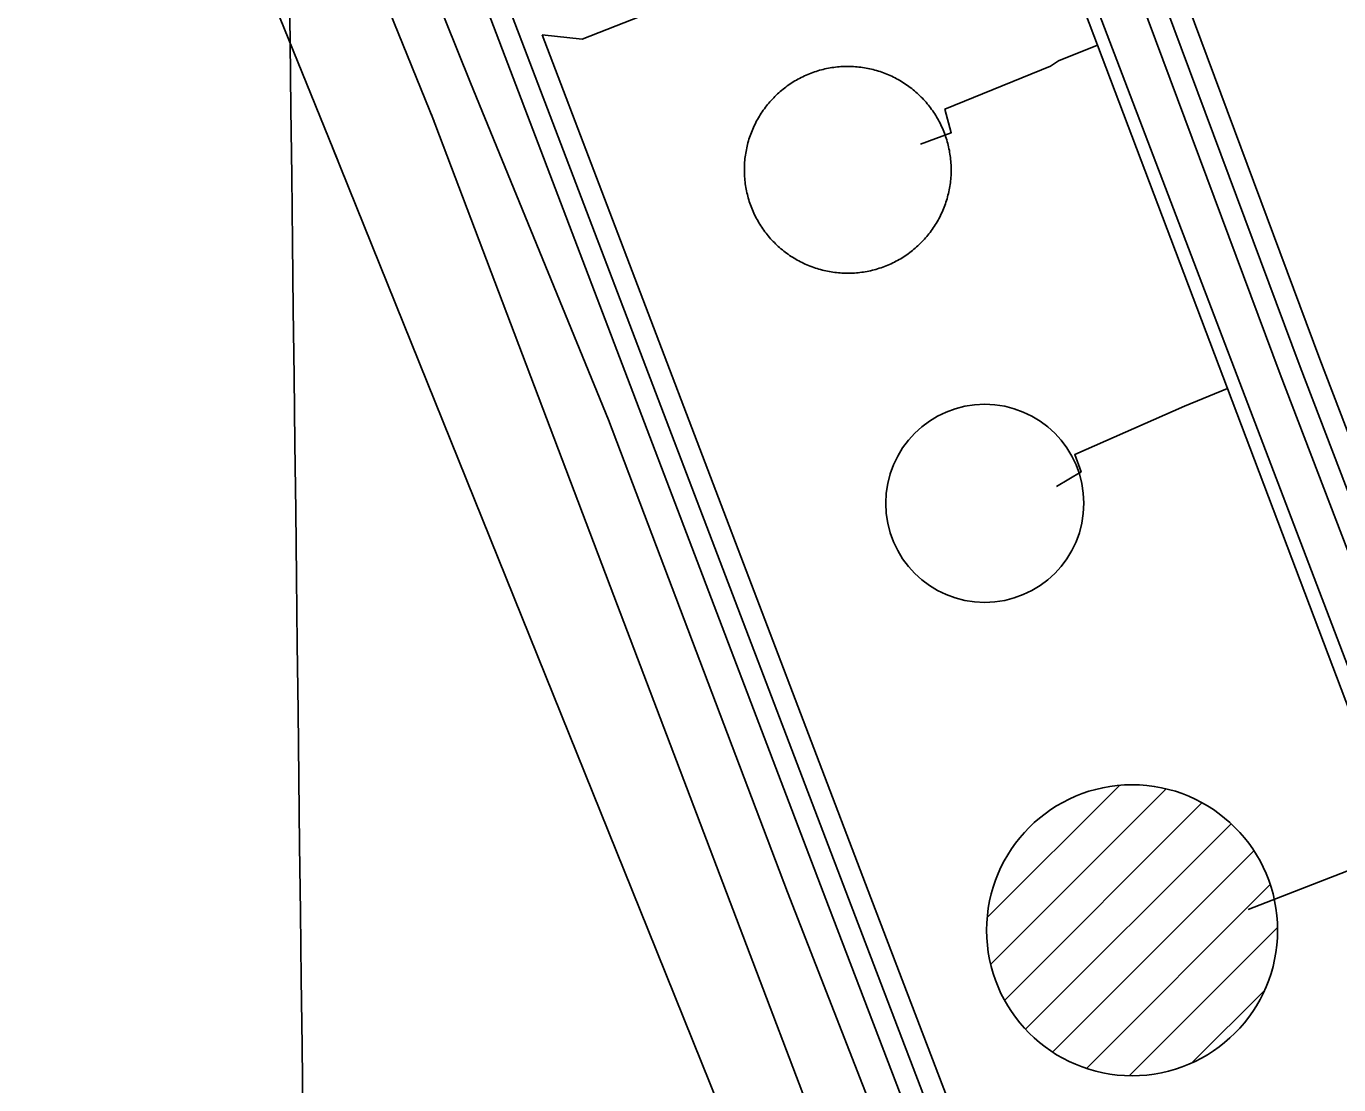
# Model space of a CAD drawing. Extents: x 3694830 to 3732949, y 415201 to 440970.
# Drawn here: x 3709274 to 3710202, y 435295 to 436044 of the extents above; entities that cross this region are included whole.
import ezdxf

# ---------------------------------------------------------------- set-up
doc = ezdxf.new("R2010")
doc.units = 0
for name, color, linetype in [('V-DOMW-TANK', 7, 'Continuous'), ('V-GRID-MAJR', 7, 'Continuous'), ('V-RIVR-EDGE', 7, 'Continuous'), ('V-ROAD-CNTR', 7, 'Continuous'), ('V-SITE-OTLN', 7, 'Continuous'), ('V-UTIL-LINE', 7, 'Continuous')]:
    doc.layers.add(name, color=color, linetype=linetype)

msp = doc.modelspace()

# ---------------------------------------------------------------- linework, layer by layer
at = {"layer": 'V-DOMW-TANK'}
for p, q in [((3709953.839, 435413.04600000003), (3710047.3200000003, 435506.527)), ((3709956.3510000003, 435380.20300000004), (3710080.115, 435503.967)), ((3709966.154, 435354.65), (3710105.65, 435494.146)), ((3709980.96, 435334.101), (3710126.275, 435479.416)), ((3710000.256, 435318.041), (3710142.414, 435460.199)), ((3710024.161, 435306.591), (3710153.825, 435436.255)), ((3710054.355, 435301.43), (3710159.0500000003, 435406.125)), ((3710098.8000000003, 435310.52), (3710150.0640000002, 435361.784))]:
    msp.add_line(p, q, dxfattribs=at)
for points in [[(3709809.348, 435999.006), (3709810.349, 435999.79600000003), (3709811.365, 436000.566), (3709812.393, 436001.324), (3709813.436, 436002.061), (3709814.491, 436002.78), (3709815.558, 436003.48), (3709816.637, 436004.162), (3709817.728, 436004.824), (3709818.828, 436005.469), (3709819.944, 436006.094), (3709821.069, 436006.69800000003), (3709822.203, 436007.282), (3709823.348, 436007.847), (3709824.503, 436008.392), (3709825.666, 436008.916), (3709826.84, 436009.422), (3709828.02, 436009.905), (3709829.21, 436010.368), (3709830.4080000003, 436010.81), (3709831.612, 436011.232), (3709832.824, 436011.634), (3709834.043, 436012.012), (3709835.27, 436012.369), (3709836.5, 436012.707), (3709837.737, 436013.02), (3709838.981, 436013.313), (3709840.228, 436013.585), (3709841.4790000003, 436013.835), (3709842.735, 436014.06200000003), (3709843.9960000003, 436014.267), (3709845.258, 436014.452), (3709846.525, 436014.61100000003), (3709847.793, 436014.753), (3709849.065, 436014.869), (3709850.339, 436014.966), (3709851.613, 436015.037), (3709852.8880000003, 436015.08900000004), (3709854.164, 436015.117), (3709855.44, 436015.123), (3709856.716, 436015.107), (3709857.994, 436015.068), (3709859.268, 436015.009), (3709860.542, 436014.925), (3709861.8140000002, 436014.82), (3709863.085, 436014.693), (3709864.353, 436014.544), (3709865.619, 436014.37200000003), (3709866.878, 436014.177), (3709868.1380000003, 436013.962), (3709869.3910000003, 436013.72500000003), (3709870.6410000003, 436013.46400000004), (3709871.886, 436013.184), (3709873.127, 436012.881), (3709874.362, 436012.55700000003), (3709875.591, 436012.211), (3709876.813, 436011.842), (3709878.0300000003, 436011.455), (3709879.238, 436011.044), (3709880.44, 436010.614), (3709881.634, 436010.161), (3709882.8200000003, 436009.69), (3709883.998, 436009.196), (3709885.165, 436008.68200000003), (3709886.324, 436008.148), (3709887.475, 436007.59500000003), (3709888.616, 436007.021), (3709889.744, 436006.428), (3709890.865, 436005.813), (3709891.973, 436005.18), (3709893.0700000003, 436004.527), (3709894.1580000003, 436003.857), (3709895.231, 436003.167), (3709896.292, 436002.45900000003), (3709897.34, 436001.731), (3709898.377, 436000.98600000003), (3709899.401, 436000.222), (3709900.41, 435999.44), (3709901.406, 435998.641), (3709902.389, 435997.826), (3709903.355, 435996.992), (3709904.308, 435996.142), (3709905.2460000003, 435995.278), (3709906.169, 435994.396), (3709907.074, 435993.496), (3709907.967, 435992.583), (3709908.842, 435991.653), (3709909.7, 435990.70900000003), (3709910.542, 435989.749), (3709911.367, 435988.776), (3709912.176, 435987.787), (3709912.967, 435986.78500000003), (3709913.739, 435985.76900000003), (3709914.492, 435984.739), (3709915.2320000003, 435983.697), (3709915.951, 435982.642), (3709916.651, 435981.575), (3709917.333, 435980.496), (3709917.9960000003, 435979.404), (3709918.637, 435978.302), (3709919.2660000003, 435977.186)], [(3709806.95, 435886.97000000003), (3709805.995, 435887.82), (3709805.057, 435888.686), (3709804.136, 435889.567), (3709803.2290000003, 435890.466), (3709802.34, 435891.379), (3709801.463, 435892.309), (3709800.603, 435893.253), (3709799.761, 435894.21400000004), (3709798.936, 435895.186), (3709798.129, 435896.17600000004), (3709797.339, 435897.177), (3709796.5640000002, 435898.195), (3709795.807, 435899.223), (3709795.071, 435900.265), (3709794.353, 435901.32), (3709793.6520000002, 435902.387), (3709792.972, 435903.466), (3709792.309, 435904.558), (3709791.666, 435905.66000000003), (3709791.041, 435906.77400000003), (3709790.437, 435907.898), (3709789.8510000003, 435909.033), (3709789.286, 435910.178), (3709788.739, 435911.331), (3709788.217, 435912.496), (3709787.711, 435913.667), (3709787.228, 435914.849), (3709786.765, 435916.039), (3709786.322, 435917.235), (3709785.9, 435918.443), (3709785.501, 435919.654), (3709785.122, 435920.87200000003), (3709784.764, 435922.097), (3709784.4280000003, 435923.33), (3709784.113, 435924.567), (3709783.822, 435925.806), (3709783.549, 435927.055), (3709783.3000000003, 435928.309), (3709783.072, 435929.566), (3709782.867, 435930.824), (3709782.681, 435932.087), (3709782.519, 435933.353), (3709782.38, 435934.623), (3709782.2630000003, 435935.89400000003), (3709782.169, 435937.166), (3709782.095, 435938.442), (3709782.044, 435939.716), (3709782.015, 435940.994), (3709782.009, 435942.27), (3709782.026, 435943.54600000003), (3709782.065, 435944.822), (3709782.126, 435946.098), (3709782.208, 435947.371), (3709782.3140000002, 435948.643), (3709782.441, 435949.913), (3709782.591, 435951.181), (3709782.7630000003, 435952.446), (3709782.953, 435953.708), (3709783.17, 435954.965), (3709783.41, 435956.221), (3709783.668, 435957.47000000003), (3709783.949, 435958.715), (3709784.252, 435959.956), (3709784.577, 435961.191), (3709784.9220000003, 435962.42), (3709785.29, 435963.643), (3709785.679, 435964.857), (3709786.089, 435966.068), (3709786.519, 435967.268), (3709786.972, 435968.462), (3709787.4450000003, 435969.648), (3709787.938, 435970.825), (3709788.45, 435971.995), (3709788.985, 435973.154), (3709789.54, 435974.305), (3709790.113, 435975.443), (3709790.707, 435976.574), (3709791.322, 435977.696), (3709791.954, 435978.802), (3709792.606, 435979.9), (3709793.2770000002, 435980.985), (3709793.968, 435982.058), (3709794.676, 435983.123), (3709795.403, 435984.17), (3709796.149, 435985.206), (3709796.913, 435986.23), (3709797.693, 435987.24), (3709798.494, 435988.235), (3709799.307, 435989.216), (3709800.14, 435990.185), (3709800.99, 435991.137), (3709801.856, 435992.075), (3709802.739, 435992.99700000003), (3709803.636, 435993.904), (3709804.552, 435994.795), (3709805.481, 435995.67100000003), (3709806.426, 435996.53), (3709807.384, 435997.371), (3709808.359, 435998.197), (3709809.348, 435999.006)], [(3709919.2660000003, 435977.186), (3709919.8680000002, 435976.064), (3709920.454, 435974.929), (3709921.019, 435973.784), (3709921.5640000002, 435972.631), (3709922.088, 435971.468), (3709922.592, 435970.295), (3709923.076, 435969.113), (3709923.54, 435967.923), (3709923.983, 435966.727), (3709924.403, 435965.521), (3709924.804, 435964.308), (3709925.183, 435963.09), (3709925.541, 435961.865), (3709925.877, 435960.632), (3709926.191, 435959.395), (3709926.485, 435958.154), (3709926.756, 435956.907), (3709927.006, 435955.654), (3709927.233, 435954.398), (3709927.44, 435953.139), (3709927.622, 435951.875), (3709927.784, 435950.609), (3709927.923, 435949.34), (3709928.042, 435948.068), (3709928.136, 435946.79600000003), (3709928.21, 435945.52), (3709928.259, 435944.246), (3709928.288, 435942.968), (3709928.294, 435941.692), (3709928.2770000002, 435940.416), (3709928.2430000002, 435939.14), (3709928.179, 435937.865), (3709928.095, 435936.591), (3709927.991, 435935.321), (3709927.864, 435934.049), (3709927.714, 435932.781), (3709927.542, 435931.516), (3709927.348, 435930.254), (3709927.133, 435928.99700000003), (3709926.895, 435927.741), (3709926.6350000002, 435926.494), (3709926.3540000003, 435925.24700000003), (3709926.051, 435924.006), (3709925.728, 435922.771), (3709925.382, 435921.544), (3709925.0130000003, 435920.321), (3709924.626, 435919.105), (3709924.216, 435917.895), (3709923.784, 435916.694), (3709923.3340000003, 435915.5), (3709922.86, 435914.315), (3709922.365, 435913.137), (3709921.853, 435911.968), (3709921.3200000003, 435910.808), (3709920.765, 435909.657), (3709920.1920000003, 435908.51900000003), (3709919.598, 435907.38800000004), (3709918.984, 435906.268), (3709918.3510000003, 435905.16000000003), (3709917.7, 435904.06200000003)], [(3709917.7, 435904.06200000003), (3709917.0300000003, 435902.977), (3709916.338, 435901.904), (3709915.629, 435900.841), (3709914.9020000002, 435899.792), (3709914.156, 435898.756), (3709913.393, 435897.732), (3709912.61, 435896.722), (3709911.8140000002, 435895.727), (3709910.9960000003, 435894.746), (3709910.163, 435893.777), (3709909.315, 435892.827), (3709908.449, 435891.887), (3709907.566, 435890.965), (3709906.667, 435890.058), (3709905.754, 435889.167), (3709904.824, 435888.291), (3709903.88, 435887.433), (3709902.919, 435886.591), (3709901.946, 435885.766), (3709900.957, 435884.957), (3709899.9560000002, 435884.166), (3709898.94, 435883.39400000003), (3709897.91, 435882.63800000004), (3709896.8710000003, 435881.901), (3709895.813, 435881.18200000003), (3709894.7460000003, 435880.482), (3709893.666, 435879.8), (3709892.577, 435879.136), (3709891.471, 435878.493), (3709890.361, 435877.87), (3709889.234, 435877.264), (3709888.1040000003, 435876.681), (3709886.957, 435876.115), (3709885.802, 435875.571), (3709884.639, 435875.044), (3709883.465, 435874.54000000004), (3709882.2830000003, 435874.05700000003), (3709881.094, 435873.594), (3709879.898, 435873.152), (3709878.691, 435872.73), (3709877.481, 435872.329), (3709876.2600000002, 435871.95), (3709875.036, 435871.591), (3709873.805, 435871.255), (3709872.568, 435870.942), (3709871.325, 435870.64900000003), (3709870.077, 435870.37700000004), (3709868.826, 435870.12700000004), (3709867.569, 435869.9), (3709866.309, 435869.695), (3709865.045, 435869.511), (3709863.7800000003, 435869.349), (3709862.5100000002, 435869.20900000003), (3709861.24, 435869.093), (3709859.966, 435868.996), (3709858.693, 435868.925), (3709857.419, 435868.874), (3709856.1410000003, 435868.84500000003), (3709854.863, 435868.83900000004), (3709853.5870000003, 435868.855), (3709852.311, 435868.89400000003), (3709851.037, 435868.95300000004), (3709849.761, 435869.037), (3709848.489, 435869.142), (3709847.22, 435869.26900000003), (3709845.952, 435869.418), (3709844.686, 435869.59), (3709843.4250000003, 435869.78500000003), (3709842.167, 435870), (3709840.912, 435870.238), (3709839.663, 435870.498), (3709838.417, 435870.778), (3709837.1780000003, 435871.081), (3709835.943, 435871.405), (3709834.715, 435871.751), (3709833.492, 435872.12), (3709832.275, 435872.507), (3709831.0670000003, 435872.918), (3709829.865, 435873.348), (3709828.669, 435873.80100000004), (3709827.485, 435874.272), (3709826.308, 435874.766), (3709825.1380000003, 435875.28), (3709823.9790000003, 435875.814), (3709822.83, 435876.367), (3709821.6890000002, 435876.943), (3709820.561, 435877.537), (3709819.441, 435878.14900000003), (3709818.3310000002, 435878.782), (3709817.235, 435879.43700000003), (3709816.147, 435880.105), (3709815.074, 435880.795), (3709814.0130000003, 435881.506), (3709812.963, 435882.233), (3709811.926, 435882.978), (3709810.904, 435883.74), (3709809.895, 435884.522), (3709808.897, 435885.321), (3709807.916, 435886.136), (3709806.95, 435886.97000000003)]]:
    msp.add_lwpolyline(points, dxfattribs=at)
for centre, radius in [((3709952.068, 435706.08900000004), 70.05861804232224), ((3710056.277887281, 435404.10145126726), 102.91327134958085)]:
    msp.add_circle(centre, radius, dxfattribs=at)
at = {"layer": 'V-GRID-MAJR'}
msp.add_spline([(3709640.947, 420742.549), (3709569.5810000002, 426799.866), (3709498.1780000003, 432860.268), (3709426.776, 438920.675), (3709426.74, 438923.75200000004)], degree=3, dxfattribs=at)
at = {"layer": 'V-RIVR-EDGE'}
msp.add_spline([(3709416.4086940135, 438923.6291086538), (3709424.1988316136, 438904.773695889), (3709441.498636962, 438869.1463758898), (3709450.7660893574, 438855.7792566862), (3709471.7321975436, 438831.06085562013), (3709491.087835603, 438809.1770253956), (3709508.821004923, 438785.2753580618), (3709539.0005717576, 438725.3540020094), (3709552.28670034, 438701.86770073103), (3709586.928306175, 438647.59648856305), (3709593.765555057, 438632.61789934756), (3709609.475887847, 438608.31686410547), (3709646.122332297, 438547.166407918), (3709660.20819658, 438520.03880090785), (3709671.883855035, 438499.3870704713), (3709677.9163687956, 438486.02795034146), (3709685.161984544, 438472.6658305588), (3709701.6760525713, 438446.3409589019), (3709741.55843554, 438385.58687097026), (3709764.533381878, 438355.60669520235), (3709775.0079369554, 438339.81037237), (3709795.1513121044, 438309.4328284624), (3709809.2401760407, 438283.5183234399), (3709836.622167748, 438236.9480884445), (3709866.8267316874, 438187.1359156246), (3709888.979944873, 438151.90096434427), (3709906.3017476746, 438125.1697255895), (3709922.819815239, 438100.46232324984), (3709934.914839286, 438085.8751028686), (3709970.7825456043, 438036.85766632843), (3709995.37496126, 438006.87349102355), (3710014.7305993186, 437984.9896607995), (3710041.3408520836, 437953.3830167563), (3710062.3089600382, 437929.4733503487), (3710132.4938955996, 437858.5350878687), (3710157.4956780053, 437830.571749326), (3710170.801804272, 437815.1727946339), (3710191.371544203, 437793.6903320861), (3710222.8402042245, 437764.4978934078), (3710249.054088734, 437736.12718788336), (3710268.416725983, 437717.07392896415), (3710289.7782025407, 437688.71522204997), (3710309.527209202, 437662.3823513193), (3710331.6944207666, 437632.8085426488), (3710343.3860773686, 437618.626689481), (3710343.7744465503, 437612.1558123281), (3710342.5193494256, 437595.1753841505), (3710341.6906170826, 437587.0900373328), (3710344.086824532, 437574.95301814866), (3710349.3166029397, 437564.02210176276), (3710357.3809521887, 437554.7016555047), (3710372.310547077, 437541.7249052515), (3710390.859450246, 437520.6518094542), (3710416.2765987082, 437497.13551164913), (3710444.9316854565, 437474.8243167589), (3710461.870118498, 437456.5857918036), (3710478.796552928, 437433.4948588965), (3710492.1126780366, 437422.13957749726), (3710505.42980303, 437411.18866342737), (3710519.5466637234, 437396.596443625), (3710538.4989343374, 437375.11798061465), (3710572.3807998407, 437340.6627673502), (3710589.7046024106, 437314.74026325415), (3710598.9670553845, 437299.3513074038), (3710610.6637114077, 437287.1912908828), (3710630.424716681, 437265.71082810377), (3710667.12815453, 437227.6093096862), (3710694.9645077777, 437201.25644127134), (3710719.984288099, 437180.5717146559), (3710742.5838637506, 437162.31919132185), (3710763.1646024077, 437145.28476939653), (3710783.344973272, 437129.8688166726), (3710806.3649144, 437118.08517072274), (3710826.961651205, 437107.5206260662), (3710844.318449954, 437094.9422438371), (3710865.3005562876, 437076.6937200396), (3710879.819784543, 437061.2917656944), (3710892.7235432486, 437046.7025455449), (3710907.6561377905, 437034.93889727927), (3710922.9910998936, 437022.3655144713), (3710947.599513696, 436998.85121643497), (3710956.481596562, 436993.1680763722), (3710973.4230292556, 436976.14265340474), (3710992.783666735, 436956.2806598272), (3711016.176978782, 436931.96062678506), (3711039.5652914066, 436905.6187570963), (3711072.625423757, 436865.90876831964), (3711081.484509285, 436850.9251796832), (3711083.076981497, 436840.8119969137), (3711081.4325153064, 436829.8980785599), (3711079.3936806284, 436823.0288333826), (3711079.379682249, 436817.3676907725), (3711081.7798892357, 436806.8481409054), (3711087.8224018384, 436797.53269406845), (3711088.6101389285, 436789.0389803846), (3711091.814081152, 436776.4955941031), (3711098.2539618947, 436764.3485760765), (3711106.727677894, 436757.0489665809), (3711115.204393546, 436750.96245907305), (3711118.014967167, 436742.86811329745), (3711119.2020721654, 436732.3515630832), (3711119.1750752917, 436721.4336451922), (3711123.9894876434, 436706.0556880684), (3711132.051837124, 436695.92650715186), (3711146.563066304, 436677.2896141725), (3711154.6214162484, 436665.5429639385), (3711168.321911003, 436646.0993360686), (3711177.969733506, 436623.02640107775), (3711181.5620449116, 436604.0121376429), (3711185.97109005, 436588.23081307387), (3711194.825176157, 436571.2253877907), (3711219.4165919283, 436540.83684515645), (3711231.9059844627, 436522.2049515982), (3711251.2626224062, 436500.7254887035), (3711276.667772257, 436472.3567829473), (3711302.06392315, 436440.34877122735), (3711327.076704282, 436416.8334733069), (3711345.2332387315, 436400.6137853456), (3711358.555363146, 436391.684707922), (3711362.599036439, 436391.6747090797), (3711365.0292399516, 436393.2861790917), (3711367.0570759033, 436395.70738364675), (3711360.219827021, 436410.68597286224), (3711348.954535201, 436433.7629073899), (3711348.5551672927, 436435.7857439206), (3711350.185635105, 436441.0385196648), (3711353.4265730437, 436443.4567245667), (3711360.7111842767, 436445.86493062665), (3711370.4100008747, 436443.41472942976), (3711379.6914516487, 436435.7087528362), (3711385.3465949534, 436433.2685504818), (3711393.0295742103, 436433.2495526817), (3711401.930654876, 436435.2493918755), (3711411.2321033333, 436435.6307618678), (3711418.9080834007, 436432.78119276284), (3711433.432311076, 436419.4010750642), (3711452.783949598, 436395.8997755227), (3711476.579629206, 436370.77000793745), (3711503.188882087, 436338.7589965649), (3711528.991400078, 436307.5587196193), (3711539.873322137, 436292.97449889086), (3711550.7562440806, 436278.7946454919), (3711562.456899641, 436268.2520982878), (3711578.5835983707, 436248.8024711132), (3711601.943914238, 436211.13831620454), (3711619.659085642, 436179.9580369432), (3711638.5823596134, 436146.75292138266), (3711647.8398131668, 436129.34212888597), (3711661.950674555, 436112.3237051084), (3711680.103209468, 436094.48654782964), (3711699.4598474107, 436073.0070849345), (3711711.151504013, 436058.8252317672), (3711730.8985109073, 436031.68362637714), (3711750.261148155, 436012.63036745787), (3711780.508707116, 435980.2059897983), (3711801.8701836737, 435951.84728288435), (3711825.6408661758, 435916.60833206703), (3711836.9131571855, 435896.3619688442), (3711875.59743643, 435841.6763905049), (3711900.1688545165, 435803.2005012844), (3711927.9632126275, 435759.86420503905), (3711955.73657317, 435708.0361948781), (3711962.5618234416, 435688.205197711), (3711968.5933373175, 435674.4417102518), (3711979.0558937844, 435653.7929794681), (3711993.17075471, 435638.3920250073), (3712013.346126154, 435620.954235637), (3712024.242046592, 435612.0311575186), (3712033.920865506, 435601.493609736), (3712046.415257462, 435584.88355282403), (3712059.706385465, 435563.41908819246), (3712069.369206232, 435546.4116631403), (3712083.075700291, 435529.39423924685), (3712097.180562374, 435509.9496114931), (3712116.958565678, 435495.34339331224), (3712130.686057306, 435486.81768333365), (3712141.571978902, 435473.85093192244), (3712168.5875988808, 435442.64765532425), (3712171.40017227, 435435.3620442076), (3712183.087829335, 435419.5627217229), (3712199.6238948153, 435402.1339313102), (3712223.8329407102, 435380.64246980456), (3712242.787211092, 435359.97274145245), (3712257.297440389, 435340.93148114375), (3712270.9899360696, 435318.25291463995), (3712283.081960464, 435302.4525922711), (3712301.62086479, 435277.3358231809), (3712346.382652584, 435227.48765452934), (3712366.5320270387, 435199.5363145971), (3712381.439624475, 435177.66348309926), (3712398.7734258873, 435155.78465229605), (3712416.9119624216, 435132.2863524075), (3712436.612974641, 435086.5438498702), (3712455.538248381, 435054.1474689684), (3712466.4151710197, 435037.5414115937), (3712488.9957488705, 435011.60590900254), (3712512.7904285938, 434986.07177408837), (3712546.2739260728, 434954.04376468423), (3712574.5146466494, 434927.6898963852), (3712607.1664121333, 434886.36343817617), (3712630.953092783, 434857.5943646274), (3712637.809339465, 434850.2987546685), (3712652.7349348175, 434835.7045350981), (3712657.9707125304, 434827.1998226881), (3712659.1638168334, 434819.10947644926), (3712661.5730227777, 434812.2292325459), (3712661.959392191, 434804.94962073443), (3712668.8156388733, 434797.65401077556), (3712682.5201331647, 434779.8278522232), (3712700.6606694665, 434757.138286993), (3712724.0369834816, 434725.94400935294), (3712742.580887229, 434702.8490769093), (3712756.2873812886, 434685.83165301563), (3712784.543100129, 434665.54329465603), (3712804.328102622, 434653.76764777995), (3712827.347043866, 434641.579634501), (3712857.6255992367, 434621.6906440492), (3712868.5125207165, 434609.1282599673), (3712884.648218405, 434593.31793875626), (3712899.980180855, 434579.5314539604), (3712922.180388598, 434563.30176715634), (3712941.5500250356, 434547.07907954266), (3712958.0810910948, 434527.6284524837), (3712978.245463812, 434505.74262249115), (3712995.1928958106, 434491.1434034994), (3713016.172002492, 434471.68177771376), (3713032.291702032, 434449.4015792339), (3713043.3570858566, 434433.4553886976)], degree=3, dxfattribs=at)
at = {"layer": 'V-ROAD-CNTR'}
for points in [[(3708892.441176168, 437627.95871821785), (3709350.6692597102, 436498.3989773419), (3709562.557835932, 435976.2310216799)], [(3708824.231312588, 437600.2877735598), (3709282.4603961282, 436470.7250326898), (3709494.3509723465, 435948.55307703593)], [(3710029.7519015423, 436192.884588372), (3710175.06261092, 435802.71436871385), (3710567.7088256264, 434778.02141810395), (3710862.485236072, 434012.1299498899)], [(3710049.00286304, 436184.17260579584), (3710189.094582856, 435808.0153581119), (3710353.7212536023, 435378.389217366)], [(3710021.024918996, 436173.3396274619), (3709667.300626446, 436034.3509054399), (3709638.9296831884, 436037.42589928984)], [(3710021.024918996, 436173.3396274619), (3710161.030638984, 435797.41337931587), (3710553.705853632, 434772.64342885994), (3710848.48626407, 434006.74196066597)], [(3709612.06873691, 436065.8048425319), (3709855.5562499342, 435426.5751209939), (3710078.35780433, 434843.7532866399), (3710117.4147262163, 434734.7685046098), (3710129.7357015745, 434683.2936075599), (3710136.61768781, 434585.69180276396)], [(3709600.6927596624, 436053.528867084), (3709841.542277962, 435421.22713169), (3710064.290832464, 434838.5442970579), (3710103.01775501, 434730.4795131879), (3710114.8597313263, 434681.0046121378), (3710121.6547177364, 434584.63680487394)], [(3709638.9296831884, 436037.42589928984), (3709869.570221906, 435431.92311029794), (3710092.424776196, 434848.962276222), (3710131.811697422, 434739.05749603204), (3710144.611671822, 434685.5826029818), (3710151.580657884, 434586.7468006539)], [(3709560.3928402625, 435981.56701100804), (3709689.7195816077, 435640.7156927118), (3709877.3282063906, 435146.47168120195), (3709960.210040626, 434909.88415437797), (3709989.325982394, 434825.4673232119), (3710031.709897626, 434626.514721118), (3710057.778845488, 434382.29520955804), (3710090.5837798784, 434029.325915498), (3710117.6317257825, 433640.602692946), (3710139.5426819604, 433257.019460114), (3710142.558675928, 433128.73271668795)], [(3709490.624979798, 435957.7360586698), (3709713.647533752, 435404.9851641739), (3709871.892217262, 435012.29694955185), (3709918.339124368, 434874.5372250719), (3709959.339042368, 434736.6065009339), (3709981.5459979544, 434624.8517244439), (3709998.2299645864, 434495.552983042), (3710019.429922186, 434195.6325828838), (3710047.33286638, 433642.1586898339), (3710073.086814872, 433135.5207031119)]]:
    msp.add_lwpolyline(points, dxfattribs=at)
at = {"layer": 'V-SITE-OTLN'}
msp.add_lwpolyline([(3710116.8200000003, 434315.492), (3710103.281, 434530.375), (3710071.173, 434713.722), (3710009.773, 434928.20900000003), (3709903.992, 435196.472), (3709812.61, 435431.116), (3709685.89, 435765.118), (3709588.199, 436003.632), (3709534.5270000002, 436137.366), (3709413.644, 436429.047), (3709406.7970000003, 436447.89900000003), (3709395.179, 436479.896), (3709825.3880000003, 436643.505), (3710342.438, 436838.43)], dxfattribs=at)
at = {"layer": 'V-UTIL-LINE'}
for points in [[(3710510.473, 434799.936), (3710002.4420000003, 436133.059), (3709998.866, 436138.52400000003), (3709974.384, 436205.409), (3709973.1780000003, 436208.93200000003), (3710337.679, 436346.738)], [(3709791.995, 436152.51300000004), (3709796.005, 436141.954), (3709916.534, 436187.92100000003), (3709957.92, 436203.705), (3709963.413, 436203.75), (3709991.46, 436132.57800000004), (3709994.633, 436128.681), (3710031.873, 436030.199), (3710123.724, 435787.31200000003), (3710246.279, 435463.241), (3710425.026, 434990.566), (3710555.594, 434645.29600000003), (3710671.847, 434337.885), (3710759.444, 434106.25)], [(3710031.873, 436030.199), (3710004.3340000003, 436019.066), (3709998.546, 436015.381), (3709923.899, 435984.952), (3709928.398, 435968.265), (3709906.651, 435960.087)], [(3710123.724, 435787.31200000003), (3710093.289, 435774.7), (3710093.289, 435774.7), (3710015.762, 435740.614), (3710020.224, 435728.289), (3710002.8570000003, 435717.965)], [(3710246.279, 435463.241), (3710221.639, 435452.857), (3710216.5810000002, 435449.179), (3710138.296, 435418.721)]]:
    msp.add_lwpolyline(points, dxfattribs=at)

doc.saveas('drawing.dxf')
